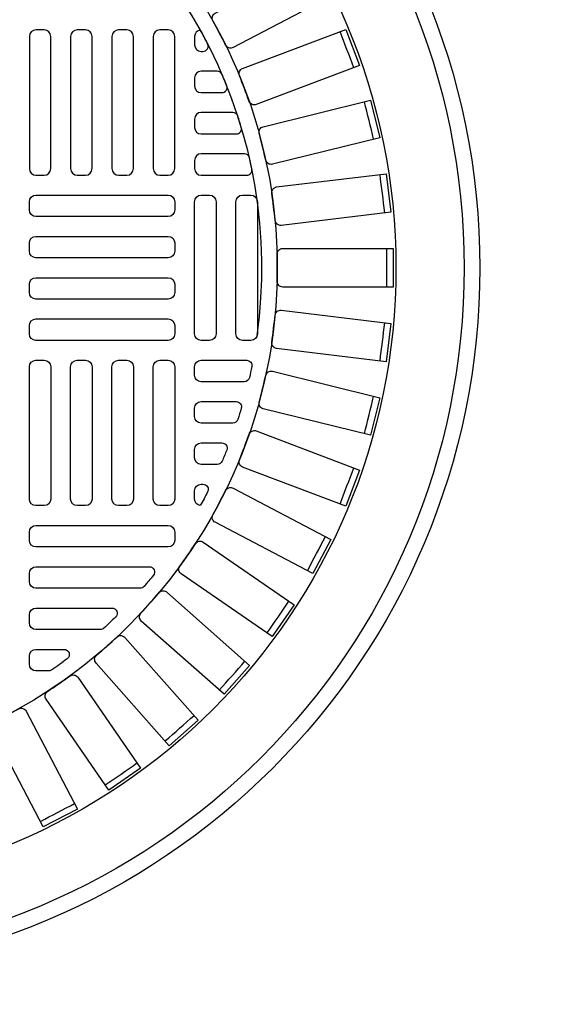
# Model space of a CAD drawing. Extents: x -169 to 6736, y -208 to 3022.
# Tile 410 of 656: x 1403.22 to 1409.6, y 1537.24 to 1548.97. Entities that reach past the tile are written whole.
import ezdxf

# ---------------------------------------------------------------- set-up
doc = ezdxf.new("R2010")
doc.units = 0
doc.header["$MEASUREMENT"] = 0
doc.header["$PDSIZE"] = 1
doc.layers.get('DEFPOINTS').update_dxf_attribs({"linetype": 'CONTINUOUS'})
for name, color, linetype in [('DIM', 3, 'CONTINUOUS'), ('MONITOR-WELL-COVER', 2, 'CONTINUOUS'), ('MONITOR-WELL-COVER-HATCH', 252, 'CONTINUOUS'), ('TANK-SLOPE', 3, 'CONTINUOUS')]:
    doc.layers.add(name, color=color, linetype=linetype)
doc.styles.add('SIMPLEX', font='simplex')
doc.dimstyles.new('DIM64', dxfattribs={"dimscale": 64, "dimtxt": 0.09375, "dimasz": 0.09375, "dimexe": 0.0625, "dimexo": 0.0625, "dimgap": 0.046875, "dimtad": 1, "dimdec": 4, "dimzin": 3, "dimdsep": 46, "dimlunit": 4, "dimtxsty": 'SIMPLEX', "dimcen": 0, "dimclrd": 256, "dimclre": 256, "dimclrt": 256, "dimadec": 0, "dimazin": 0, "dimtfac": 1, "dimtdec": 4, "dimtmove": 0, "dimatfit": 3, "dimfxl": 1, "dimfrac": 2, "dimtolj": 1, "dimtzin": 0, "dimarcsym": 0})

# ---------------------------------------------------------------- blocks, each defined once
blk = doc.blocks.new('*D30')
at = {"layer": 'DEFPOINTS', "color": 0, "transparency": 16777216}
for p in [(1368.266, 1608.018), (1368.266, 1578.018), (1425.622, 1479.018)]:
    blk.add_point(p, dxfattribs=at)
at = {"layer": 'DIM', "lineweight": -2, "transparency": 16777216}
for p, q in [((1368.266, 1582.018), (1368.266, 1612.018)), ((1425.622, 1483.018), (1425.622, 1612.018)), ((1419.622, 1608.018), (1374.266, 1608.018))]:
    blk.add_line(p, q, dxfattribs=at)
at = {"layer": 'DIM', "transparency": 16777216}
for points in [[(1374.266, 1609.018), (1374.266, 1607.018), (1368.266, 1608.018)], [(1419.622, 1609.018), (1419.622, 1607.018), (1425.622, 1608.018)]]:
    blk.add_solid(points, dxfattribs=at)
at = {"layer": 'DIM', "transparency": 16777216, "insert": (1396.944, 1615.59), "char_height": 6, "attachment_point": 5, "style": 'SIMPLEX'}
blk.add_mtext('\\A1;4\'-9 3/8"', dxfattribs=at)
blk = doc.blocks.new('*D83')
at = {"layer": 'DEFPOINTS', "color": 0, "transparency": 16777216}
for p in [(1413.622, 1542.018), (1425.622, 1479.018), (1425.622, 1431.224)]:
    blk.add_point(p, dxfattribs=at)
at = {"layer": 'DIM', "lineweight": -2, "transparency": 16777216}
for p, q in [((1413.622, 1538.018), (1413.622, 1427.224)), ((1425.622, 1475.018), (1425.622, 1427.224)), ((1407.622, 1431.224), (1373.05, 1431.224)), ((1425.622, 1431.224), (1413.622, 1431.224)), ((1431.622, 1431.224), (1437.622, 1431.224))]:
    blk.add_line(p, q, dxfattribs=at)
at = {"layer": 'DIM', "transparency": 16777216}
for points in [[(1407.622, 1432.224), (1407.622, 1430.224), (1413.622, 1431.224)], [(1431.622, 1432.224), (1431.622, 1430.224), (1425.622, 1431.224)]]:
    blk.add_solid(points, dxfattribs=at)
at = {"layer": 'DIM', "transparency": 16777216, "insert": (1387.336, 1437.795), "char_height": 6, "attachment_point": 5, "style": 'SIMPLEX'}
blk.add_mtext('\\A1;1\'-0"', dxfattribs=at)

msp = doc.modelspace()

# ---------------------------------------------------------------- linework, layer by layer
at = {"layer": 'MONITOR-WELL-COVER', "color": 4}
msp.add_circle((1400.26597, 1546.01839), 8.4375, dxfattribs=at)
at = {"layer": 'MONITOR-WELL-COVER', "color": 1}
msp.add_circle((1400.26597, 1546.01839), 8.25, dxfattribs=at)
at = {"layer": 'MONITOR-WELL-COVER', "color": 2}
msp.add_circle((1400.26597, 1546.01839), 7.4375, dxfattribs=at)
at = {"layer": 'MONITOR-WELL-COVER-HATCH', "linetype": 'Continuous'}
for p, q in [((1405.30534, 1548.67587), (1405.30534, 1548.67587)), ((1405.38408, 1548.36091), (1405.38408, 1548.36091)), ((1405.30534, 1548.18375), (1405.30534, 1548.18375)), ((1405.30534, 1543.85304), (1405.30534, 1543.85304)), ((1405.38408, 1543.67587), (1405.38408, 1543.67587)), ((1405.30534, 1543.36091), (1405.30534, 1543.36091))]:
    msp.add_line(p, q, dxfattribs=at)
for points in [[(1405.67501, 1548.67233, 0.00491171), (1405.5228, 1548.96234, -0.41709369), (1405.55017, 1549.0517), (1406.71547, 1549.66329), (1406.92939, 1549.25569), (1405.7641, 1548.64409, -0.41709369), (1405.67501, 1548.67233)], [(1405.95547, 1548.001, 0.00491171), (1405.83933, 1548.30723, -0.41709369), (1405.87727, 1548.39264), (1407.10779, 1548.85931), (1407.27102, 1548.4289), (1406.0405, 1547.96222, -0.41709369), (1405.95547, 1548.001)], [(1406.15296, 1547.30075, 0.00491171), (1406.07458, 1547.61875, -0.41709369), (1406.12254, 1547.69896), (1407.40034, 1548.01391), (1407.5105, 1547.56696), (1406.2327, 1547.25201, -0.41709369), (1406.15296, 1547.30075)], [(1406.26461, 1546.5818, 0.00491171), (1406.22513, 1546.90693, -0.41709369), (1406.28241, 1546.98078), (1407.58885, 1547.13941), (1407.64434, 1546.68243), (1406.33789, 1546.5238, -0.41709369), (1406.26461, 1546.5818)], [(1406.28878, 1545.85463, 0.00491171), (1406.28878, 1546.18215, -0.41709369), (1406.35454, 1546.24856), (1407.67058, 1546.24856), (1407.67058, 1545.78823), (1406.35454, 1545.78823, -0.41709369), (1406.28878, 1545.85463)], [(1406.22513, 1545.12986, 0.00491171), (1406.26461, 1545.45499, -0.41709369), (1406.33789, 1545.51298), (1407.64434, 1545.35435), (1407.58885, 1544.89738), (1406.28241, 1545.05601, -0.41709369), (1406.22513, 1545.12986)], [(1406.07458, 1544.41804, 0.00491171), (1406.15296, 1544.73604, -0.41709369), (1406.2327, 1544.78478), (1407.5105, 1544.46983), (1407.40034, 1544.02287), (1406.12254, 1544.33782, -0.41709369), (1406.07458, 1544.41804)], [(1405.83933, 1543.72955, 0.00491171), (1405.95547, 1544.03579, -0.41709369), (1406.0405, 1544.07456), (1407.27102, 1543.60789), (1407.10779, 1543.17747), (1405.87727, 1543.64414, -0.41709369), (1405.83933, 1543.72955)], [(1405.5228, 1543.07445, 0.00491171), (1405.67501, 1543.36445, -0.41709369), (1405.7641, 1543.39269), (1406.92939, 1542.7811), (1406.71547, 1542.37349), (1405.55017, 1542.98509, -0.41709369), (1405.5228, 1543.07445)], [(1405.12962, 1542.46227, 0.00491171), (1405.31567, 1542.73181, -0.41709369), (1405.40752, 1542.74911), (1406.4906, 1542.00151), (1406.2291, 1541.62267), (1405.14602, 1542.37026, -0.41709369), (1405.12962, 1542.46227)], [(1404.66552, 1541.90195, 0.00491171), (1404.8827, 1542.1471, -0.41709369), (1404.97596, 1542.1532), (1405.96103, 1541.2805), (1405.65577, 1540.93594), (1404.6707, 1541.80864, -0.41709369), (1404.66552, 1541.90195)], [(1404.13726, 1541.40166, 0.00491171), (1404.38241, 1541.61884, -0.41709369), (1404.47572, 1541.61366), (1405.34842, 1540.62858), (1405.00385, 1540.32333), (1404.13116, 1541.3084, -0.41709369), (1404.13726, 1541.40166)], [(1403.55255, 1540.96868, 0.00491171), (1403.82209, 1541.15474, -0.41709369), (1403.91409, 1541.13834), (1404.66169, 1540.05526), (1404.28285, 1539.79376), (1403.53525, 1540.87684, -0.41709369), (1403.55255, 1540.96868)], [(1402.91991, 1540.60935, 0.00491171), (1403.20991, 1540.76155, -0.41709369), (1403.29927, 1540.73419), (1403.91087, 1539.56889), (1403.50326, 1539.35496), (1402.89167, 1540.52026, -0.41709369), (1402.91991, 1540.60935)]]:
    msp.add_lwpolyline(points, format="xyb", dxfattribs=at)
at = {"layer": 'MONITOR-WELL-COVER-HATCH', "linetype": 'Continuous', "flags": 128}
for points in [[(1403.41557, 1548.85304, 0.41421356), (1403.33683, 1548.7743), (1403.33683, 1547.19949, 0.41421356), (1403.41557, 1547.12075), (1403.514, 1547.12075, 0.41421356), (1403.59274, 1547.19949), (1403.59274, 1548.7743, 0.41421356), (1403.514, 1548.85304)], [(1403.9077, 1548.85304, 0.41421356), (1403.82896, 1548.7743), (1403.82896, 1547.19949, 0.41421356), (1403.9077, 1547.12075), (1404.00612, 1547.12075, 0.41421356), (1404.08486, 1547.19949), (1404.08486, 1548.7743, 0.41421356), (1404.00612, 1548.85304)], [(1404.39982, 1548.85304, 0.41421356), (1404.32108, 1548.7743), (1404.32108, 1547.19949, 0.41421356), (1404.39982, 1547.12075), (1404.49825, 1547.12075, 0.41421356), (1404.57699, 1547.19949), (1404.57699, 1548.7743, 0.41421356), (1404.49825, 1548.85304)], [(1404.89195, 1548.85304, 0.41421356), (1404.81321, 1548.7743), (1404.81321, 1547.19949, 0.41421356), (1404.89195, 1547.12075), (1404.99038, 1547.12075, 0.41421356), (1405.06912, 1547.19949), (1405.06912, 1548.7743, 0.41421356), (1404.99038, 1548.85304)], [(1403.33683, 1546.80579, -0.41421356), (1403.41557, 1546.88453), (1404.99038, 1546.88453, -0.41421356), (1405.06912, 1546.80579), (1405.06912, 1546.70737, -0.41421356), (1404.99038, 1546.62863), (1403.41557, 1546.62863, -0.41421356), (1403.33683, 1546.70737)], [(1405.4825, 1546.88453, -0.41421356), (1405.56124, 1546.80579), (1405.56124, 1545.23099, -0.41421356), (1405.4825, 1545.15225), (1405.38408, 1545.15225, -0.41421356), (1405.30534, 1545.23099), (1405.30534, 1546.80579, -0.41421356), (1405.38408, 1546.88453)], [(1405.97463, 1546.88453, -0.41421356), (1406.05337, 1546.80579), (1406.05337, 1545.23099, -0.41421356), (1405.97463, 1545.15225), (1405.8762, 1545.15225, -0.41421356), (1405.79746, 1545.23099), (1405.79746, 1546.80579, -0.41421356), (1405.8762, 1546.88453)], [(1403.33683, 1546.31367, -0.41421356), (1403.41557, 1546.39241), (1404.99038, 1546.39241, -0.41421356), (1405.06912, 1546.31367), (1405.06912, 1546.21524, -0.41421356), (1404.99038, 1546.1365), (1403.41557, 1546.1365, -0.41421356), (1403.33683, 1546.21524)], [(1403.33683, 1545.82154, -0.41421356), (1403.41557, 1545.90028), (1404.99038, 1545.90028, -0.41421356), (1405.06912, 1545.82154), (1405.06912, 1545.72312, -0.41421356), (1404.99038, 1545.64438), (1403.41557, 1545.64438, -0.41421356), (1403.33683, 1545.72312)], [(1403.33683, 1545.32942, -0.41421356), (1403.41557, 1545.40816), (1404.99038, 1545.40816, -0.41421356), (1405.06912, 1545.32942), (1405.06912, 1545.23099, -0.41421356), (1404.99038, 1545.15225), (1403.41557, 1545.15225, -0.41421356), (1403.33683, 1545.23099)], [(1403.41557, 1543.18375, -0.41421356), (1403.33683, 1543.26249), (1403.33683, 1544.83729, -0.41421356), (1403.41557, 1544.91603), (1403.514, 1544.91603, -0.41421356), (1403.59274, 1544.83729), (1403.59274, 1543.26249, -0.41421356), (1403.514, 1543.18375)], [(1403.9077, 1543.18375, -0.41421356), (1403.82896, 1543.26249), (1403.82896, 1544.83729, -0.41421356), (1403.9077, 1544.91603), (1404.00612, 1544.91603, -0.41421356), (1404.08486, 1544.83729), (1404.08486, 1543.26249, -0.41421356), (1404.00612, 1543.18375)], [(1404.39982, 1543.18375, -0.41421356), (1404.32108, 1543.26249), (1404.32108, 1544.83729, -0.41421356), (1404.39982, 1544.91603), (1404.49825, 1544.91603, -0.41421356), (1404.57699, 1544.83729), (1404.57699, 1543.26249, -0.41421356), (1404.49825, 1543.18375)], [(1404.89195, 1543.18375, -0.41421356), (1404.81321, 1543.26249), (1404.81321, 1544.83729, -0.41421356), (1404.89195, 1544.91603), (1404.99038, 1544.91603, -0.41421356), (1405.06912, 1544.83729), (1405.06912, 1543.26249, -0.41421356), (1404.99038, 1543.18375)], [(1403.33683, 1542.86879, -0.41421356), (1403.41557, 1542.94753), (1404.99038, 1542.94753, -0.41421356), (1405.06912, 1542.86879), (1405.06912, 1542.77036, -0.41421356), (1404.99038, 1542.69162), (1403.41557, 1542.69162, -0.41421356), (1403.33683, 1542.77036)]]:
    msp.add_lwpolyline(points, format="xyb", close=True, dxfattribs=at)
at = {"layer": 'MONITOR-WELL-COVER-HATCH'}
for points in [[(1405.37313, 1548.85227, 0.37393353), (1405.30534, 1548.7743), (1405.30534, 1548.67587, 0.41421356), (1405.38408, 1548.59713), (1405.4052, 1548.59713, 0.56117558), (1405.46078, 1548.6882, 0.00800005), (1405.37271, 1548.85304)], [(1405.37313, 1543.18451, -0.37393353), (1405.30534, 1543.26249), (1405.30534, 1543.36091, -0.41421356), (1405.38408, 1543.43965), (1405.4052, 1543.43965, -0.56117558), (1405.46078, 1543.34858, -0.00800005), (1405.37271, 1543.18375)]]:
    msp.add_lwpolyline(points, format="xyb", dxfattribs=at)
at = {"layer": 'MONITOR-WELL-COVER-HATCH', "linetype": 'Continuous'}
for points in [[(1405.57533, 1548.36091), (1405.38408, 1548.36091, 0.41421356), (1405.30534, 1548.28217), (1405.30534, 1548.18375, 0.41421356), (1405.38408, 1548.10501), (1405.62965, 1548.10501, 0.53078582), (1405.68767, 1548.19075, 0.00613229), (1405.63276, 1548.32307, 0.29982265)], [(1405.86138, 1547.6933, 0.00593375), (1405.82006, 1547.82562, 0.32480274), (1405.76062, 1547.86879), (1405.38408, 1547.86879), (1405.38408, 1547.86879, 0.41421356), (1405.30534, 1547.79005), (1405.30534, 1547.69162), (1405.30534, 1547.69162, 0.41421356), (1405.38408, 1547.61288), (1405.80151, 1547.61288, 0.5022062)], [(1405.98677, 1547.19585, 0.00579688), (1405.95793, 1547.32818, 0.34941735), (1405.89702, 1547.37666), (1405.38408, 1547.37666), (1405.38408, 1547.37666, 0.41421356), (1405.30534, 1547.29792), (1405.30534, 1547.19949), (1405.30534, 1547.19949, 0.41421356), (1405.38408, 1547.12075), (1405.92555, 1547.12075, 0.47499675)], [(1405.98677, 1544.84093, -0.00579688), (1405.95793, 1544.70861, -0.34941735), (1405.89702, 1544.66012), (1405.38408, 1544.66012), (1405.38408, 1544.66012, -0.41421356), (1405.30534, 1544.73886), (1405.30534, 1544.83729), (1405.30534, 1544.83729, -0.41421356), (1405.38408, 1544.91603), (1405.92555, 1544.91603, -0.47499675)], [(1405.86138, 1544.34348, -0.00593375), (1405.82006, 1544.21116, -0.32480274), (1405.76062, 1544.168), (1405.38408, 1544.168), (1405.38408, 1544.168, -0.41421356), (1405.30534, 1544.24674), (1405.30534, 1544.34516), (1405.30534, 1544.34516, -0.41421356), (1405.38408, 1544.4239), (1405.80151, 1544.4239, -0.5022062)], [(1405.57533, 1543.67587), (1405.38408, 1543.67587, -0.41421356), (1405.30534, 1543.75461), (1405.30534, 1543.85304, -0.41421356), (1405.38408, 1543.93178), (1405.62965, 1543.93178, -0.53078582), (1405.68767, 1543.84603, -0.00613229), (1405.63276, 1543.71371, -0.29982265)], [(1404.76526, 1542.4554, -0.63010886), (1404.81393, 1542.35368, -0.00736221), (1404.70405, 1542.22136, -0.21918356), (1404.65656, 1542.19949), (1403.41557, 1542.19949, -0.41421356), (1403.33683, 1542.27823), (1403.33683, 1542.37666, -0.41421356), (1403.41557, 1542.4554)], [(1404.22469, 1541.72391, -0.18836628), (1404.18233, 1541.70737), (1403.41557, 1541.70737, -0.41421356), (1403.33683, 1541.78611), (1403.33683, 1541.88453, -0.41421356), (1403.41557, 1541.96327), (1404.31974, 1541.96327, -0.67100778), (1404.36358, 1541.85624, -0.0082117)], [(1403.60535, 1541.22646, -0.15334179), (1403.56961, 1541.21524), (1403.41557, 1541.21524, -0.41421356), (1403.33683, 1541.29398), (1403.33683, 1541.39241, -0.41421356), (1403.41557, 1541.47115), (1403.74994, 1541.47115, -0.71935754), (1403.78763, 1541.35879, -0.00964206)]]:
    msp.add_lwpolyline(points, format="xyb", close=True, dxfattribs=at)
at = {"layer": 'MONITOR-WELL-COVER-HATCH'}
msp.add_circle((1400.26597, 1546.01839), 6.02362, dxfattribs=at)
msp.add_arc((1400.26597, 1546.01839), 5.84072, 352.041145, 268.841294, dxfattribs=at)
at = {"layer": 'MONITOR-WELL-COVER-HATCH', "linetype": 'Continuous'}
for centre, start, end in [((1390.31086, 1542.24292), 20.035657, 21.502804), ((1389.92836, 1543.4704), 13.11258, 14.579728), ((1389.69661, 1544.73504), 6.189503, 7.656651), ((1389.61898, 1546.01839), 359.266426, 0.733574), ((1389.69661, 1547.30174), 352.343349, 353.810497), ((1389.92836, 1548.56638), 345.420272, 346.88742), ((1390.31086, 1549.79386), 338.497196, 339.964343), ((1390.83853, 1550.96629), 331.574119, 333.041266), ((1391.50367, 1552.06657), 324.651042, 326.118189), ((1392.29658, 1553.07865), 317.727965, 319.195112), ((1393.20571, 1553.98777), 310.804888, 312.272035), ((1394.21779, 1554.78069), 303.881811, 305.348958), ((1395.31806, 1555.44583), 296.958734, 298.425881)]:
    msp.add_arc(centre, 17.97762, start, end, dxfattribs=at)
at = {"layer": 'TANK-SLOPE'}
msp.add_circle((1400.26597, 1546.01839), 16.4375, dxfattribs=at)

# ---------------------------------------------------------------- dimensions: what is measured, and where the dimension line sits
at = {"layer": 'DIM'}
dim = msp.add_linear_dim(base=(1368.26597, 1608.01839), p1=(1425.62181, 1479.01839), p2=(1368.26597, 1578.01839), angle=180, dimstyle='DIM64', dxfattribs=at)
dim.commit()
dim.dimension.update_dxf_attribs({"geometry": '*D30', "text_midpoint": (1396.94389, 1615.58982)})
dim = msp.add_linear_dim(base=(1425.62181, 1431.22364), p1=(1413.62181, 1542.01839), p2=(1425.62181, 1479.01839), angle=0, dimstyle='DIM64', dxfattribs=at)
dim.commit()
dim.dimension.update_dxf_attribs({"geometry": '*D83', "text_midpoint": (1387.3361, 1431.22364), "dimtype": 160})

doc.saveas('drawing.dxf')
